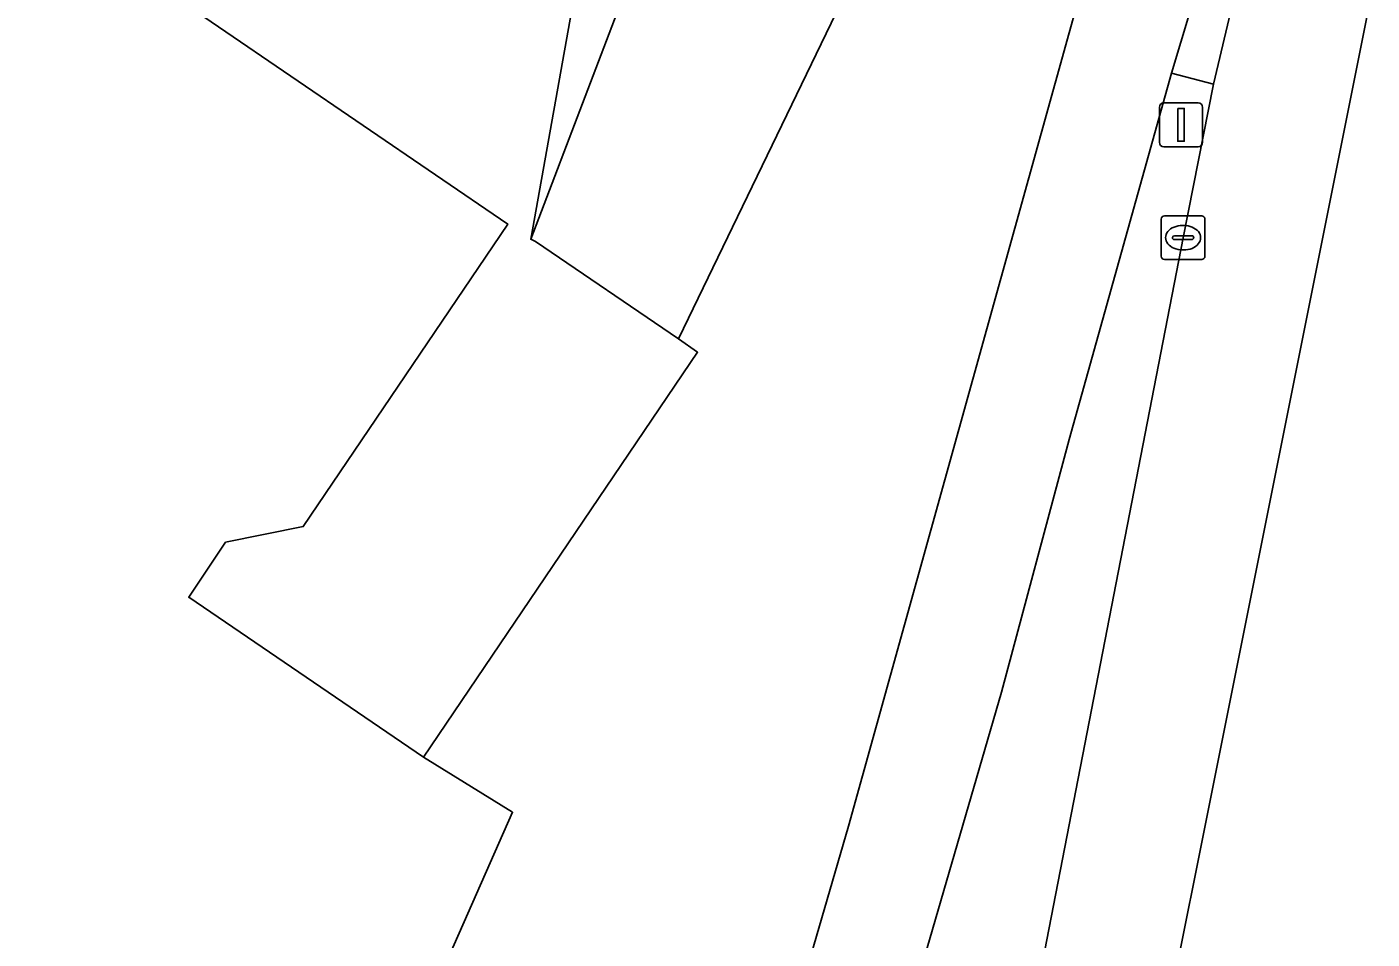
# Model space of a CAD drawing. Extents: x 158132 to 159664, y 385256 to 387218.
# Drawn here: x 159307.91 to 159338.68, y 385339.37 to 385360.23 of the extents above; entities that cross this region are included whole.
import ezdxf

# ---------------------------------------------------------------- set-up
doc = ezdxf.new("R2010")
doc.units = 0
for name, color, linetype in [('IMGEO_Berm_open', 7, 'Continuous'), ('IMGEO_Fietspad_gesloten', 7, 'Continuous'), ('IMGEO_Groenvoorziening', 7, 'Continuous'), ('IMGEO_Hek', 7, 'Continuous'), ('IMGEO_Kolk', 7, 'Continuous'), ('IMGEO_Lichtmast', 7, 'Continuous'), ('IMGEO_Pand', 7, 'Continuous'), ('IMGEO_Parkeervlak_open', 7, 'Continuous'), ('IMGEO_Rijbaan_lokaal_gesloten', 7, 'Continuous'), ('IMGEO_Rijbaan_lokaal_open', 7, 'Continuous'), ('IMGEO_Voetpad_open', 7, 'Continuous')]:
    doc.layers.add(name, color=color, linetype=linetype)

msp = doc.modelspace()

# ---------------------------------------------------------------- linework, layer by layer
at = {"layer": 'IMGEO_Berm_open'}
for points in [[(159334.36, 385355.409), (159335.053, 385358.921), (159334.093, 385359.173), (159331.754, 385350.792), (159330.204, 385345.014), (159328.317, 385338.511)], [(159328.692, 385337.896), (159330.887, 385337.502), (159334.36, 385355.409)]]:
    msp.add_lwpolyline(points, dxfattribs=at)
at = {"layer": 'IMGEO_Fietspad_gesloten'}
for points in [[(159319.052, 385306.805), (159320.051, 385311.066), (159321.077, 385314.845), (159321.947, 385317.765), (159323.936, 385324.227), (159324.782, 385326.916), (159324.845, 385327.124), (159324.901, 385327.305), (159327.194, 385334.826), (159328.317, 385338.511), (159330.204, 385345.014), (159331.754, 385350.792), (159334.093, 385359.173), (159337.107, 385369.181)], [(159332.393, 385362.406), (159326.704, 385341.948), (159325.605, 385338.172), (159324.82, 385335.436), (159321.127, 385323.643), (159319.856, 385319.56), (159317.543, 385311.422), (159316.864, 385308.533), (159315.972, 385305.161)]]:
    msp.add_lwpolyline(points, dxfattribs=at)
at = {"layer": 'IMGEO_Groenvoorziening'}
for points in [[(159321.848, 385338.844), (159325.605, 385338.172), (159326.704, 385341.948), (159332.393, 385362.406), (159330.382, 385365.305), (159328.758, 385364.759)], [(159328.193, 385364.252), (159328.108, 385364.046), (159322.815, 385353.097), (159323.253, 385352.79), (159316.979, 385343.527), (159319.018, 385342.265), (159314.105, 385331.133), (159288.431, 385342.139)]]:
    msp.add_lwpolyline(points, dxfattribs=at)
at = {"layer": 'IMGEO_Hek'}
msp.add_lwpolyline([(159316.979, 385343.527), (159319.018, 385342.265), (159314.105, 385331.133), (159288.431, 385342.139)], dxfattribs=at)
at = {"layer": 'IMGEO_Kolk'}
for p, q in [((159333.858, 385354.983), (159333.858, 385355.835)), ((159333.933, 385355.909), (159334.785, 385355.909)), ((159334.859, 385355.835), (159334.859, 385354.983)), ((159334.346, 385355.689), (159334.371, 385355.689)), ((159334.117, 385355.403), (159334.117, 385355.415)), ((159334.555, 385355.366), (159334.157, 385355.366)), ((159334.16, 385355.452), (159334.558, 385355.452)), ((159334.601, 385355.415), (159334.601, 385355.403)), ((159334.785, 385354.909), (159333.933, 385354.909)), ((159334.369, 385355.129), (159334.344, 385355.129))]:
    msp.add_line(p, q, dxfattribs=at)
for points in [[(159333.858, 385354.983), (159333.858, 385355.835)], [(159333.933, 385355.909), (159334.785, 385355.909)], [(159334.859, 385355.835), (159334.859, 385354.983)], [(159334.785, 385354.909), (159333.933, 385354.909)]]:
    msp.add_lwpolyline(points, dxfattribs=at)
for centre, radius, start, end in [((159333.935, 385355.833), 0.0765, 91.552, 178.448), ((159333.935, 385355.833), 0.0765, 91.552, 178.448), ((159334.783, 385355.833), 0.0765, 1.552, 88.448), ((159334.783, 385355.833), 0.0765, 1.552, 88.448), ((159334.157, 385355.412), 0.0403, 85.8775, 175.7526), ((159334.154, 385355.402), 0.0366, 178.938, 274.7102), ((159334.558, 385355.409), 0.043, 264.8664, 352.4533), ((159334.562, 385355.414), 0.0386, 1.7309, 96.639), ((159333.935, 385354.985), 0.0765, 181.552, 268.448), ((159333.935, 385354.985), 0.0765, 181.552, 268.448), ((159334.783, 385354.985), 0.0765, 271.552, 358.448), ((159334.783, 385354.985), 0.0765, 271.552, 358.448)]:
    msp.add_arc(centre, radius, start, end, dxfattribs=at)
for centre, major_axis, ratio, start_param, end_param in [((159334.345, 385355.409), (-0.387, 0.002), 0.722429, 4.712389, 7.853982), ((159334.37, 385355.409), (-0.39, 0.002), 0.717154, 1.570796, 4.712389)]:
    msp.add_ellipse(centre, major_axis=major_axis, ratio=ratio, start_param=start_param, end_param=end_param, dxfattribs=at)
at = {"layer": 'IMGEO_Lichtmast'}
for p, q in [((159333.816, 385357.591), (159333.816, 385358.391)), ((159333.816, 385358.391), (159333.816, 385357.591)), ((159333.916, 385358.491), (159334.706, 385358.491)), ((159334.706, 385358.491), (159333.916, 385358.491)), ((159334.806, 385358.391), (159334.806, 385357.591)), ((159334.806, 385357.591), (159334.806, 385358.391)), ((159334.706, 385357.491), (159333.916, 385357.491)), ((159333.916, 385357.491), (159334.706, 385357.491))]:
    msp.add_line(p, q, dxfattribs=at)
msp.add_lwpolyline([(159334.236, 385358.366), (159334.386, 385358.366), (159334.386, 385357.616), (159334.236, 385357.616), (159334.236, 385358.366)], dxfattribs=at)
for centre, start, end in [((159333.916, 385358.391), 90, 180), ((159333.916, 385358.391), 90, 180), ((159334.706, 385358.391), 0, 90), ((159334.706, 385358.391), 360, 90), ((159333.916, 385357.591), 180, 270), ((159333.916, 385357.591), 180, 270), ((159334.706, 385357.591), 270, 0), ((159334.706, 385357.591), 270, 0)]:
    msp.add_arc(centre, 0.1, start, end, dxfattribs=at)
at = {"layer": 'IMGEO_Pand'}
msp.add_lwpolyline([(159325.306, 385380.08), (159328.225, 385378.947), (159331.236, 385386.718), (159331.419, 385387.189), (159323.931, 385390.09), (159321.933, 385390.864), (159311.29, 385375.202), (159308.981, 385362.497), (159318.908, 385355.721), (159314.231, 385348.803), (159312.454, 385348.445), (159311.61, 385347.185), (159316.979, 385343.527), (159323.253, 385352.79), (159322.815, 385353.097), (159319.544, 385355.325), (159319.436, 385355.372), (159320.981, 385364.001), (159321.69, 385367.879), (159322.404, 385371.963), (159323.416, 385373.419), (159324.057, 385372.971)], close=True, dxfattribs=at)
at = {"layer": 'IMGEO_Parkeervlak_open'}
msp.add_lwpolyline([(159311.29, 385375.202), (159321.933, 385390.864), (159321.873, 385391.275), (159321.735, 385391.347), (159317.298, 385393.677), (159303.909, 385374.42), (159298.339, 385365.763), (159294.275, 385359.825), (159287.727, 385350.434), (159284.124, 385343.986), (159288.431, 385342.139), (159314.105, 385331.133), (159319.018, 385342.265), (159316.979, 385343.527), (159311.61, 385347.185), (159312.454, 385348.445), (159314.231, 385348.803), (159318.908, 385355.721), (159308.981, 385362.497)], close=True, dxfattribs=at)
msp.add_lwpolyline([(159322.165, 385362.553), (159319.436, 385355.372), (159319.544, 385355.325), (159322.815, 385353.097), (159328.108, 385364.046), (159328.193, 385364.252), (159329.057, 385366.903), (159333.426, 385371.844), (159333.341, 385372.36), (159333.346, 385372.521), (159333.359, 385373.735)], dxfattribs=at)
at = {"layer": 'IMGEO_Rijbaan_lokaal_gesloten'}
for points in [[(159305.366, 385278.061), (159308.943, 385281.102), (159317.586, 385294.871), (159330.36, 385319.44), (159338.683, 385361.07)], [(159335.444, 385360.564), (159335.053, 385358.921), (159334.36, 385355.409), (159330.887, 385337.502), (159330.18, 385334.561), (159330.085, 385334.1), (159329.958, 385333.641), (159328.698, 385328.321), (159327.115, 385322.19), (159325.478, 385317.045), (159323.424, 385311.243), (159321.19, 385305.764), (159320.811, 385304.881), (159319.541, 385301.926), (159317.232, 385297.033), (159317.205, 385296.98), (159313.715, 385290.874), (159309.694, 385285.104), (159307.845, 385282.744)]]:
    msp.add_lwpolyline(points, dxfattribs=at)
at = {"layer": 'IMGEO_Rijbaan_lokaal_open'}
msp.add_lwpolyline([(159338.547, 385368.674), (159337.434, 385369.055), (159337.107, 385369.181), (159334.093, 385359.173), (159335.053, 385358.921), (159335.444, 385360.564)], close=True, dxfattribs=at)
at = {"layer": 'IMGEO_Voetpad_open'}
msp.add_lwpolyline([(159321.558, 385363.84), (159320.981, 385364.001), (159319.436, 385355.372), (159322.165, 385362.553)], dxfattribs=at)

doc.saveas('drawing.dxf')
